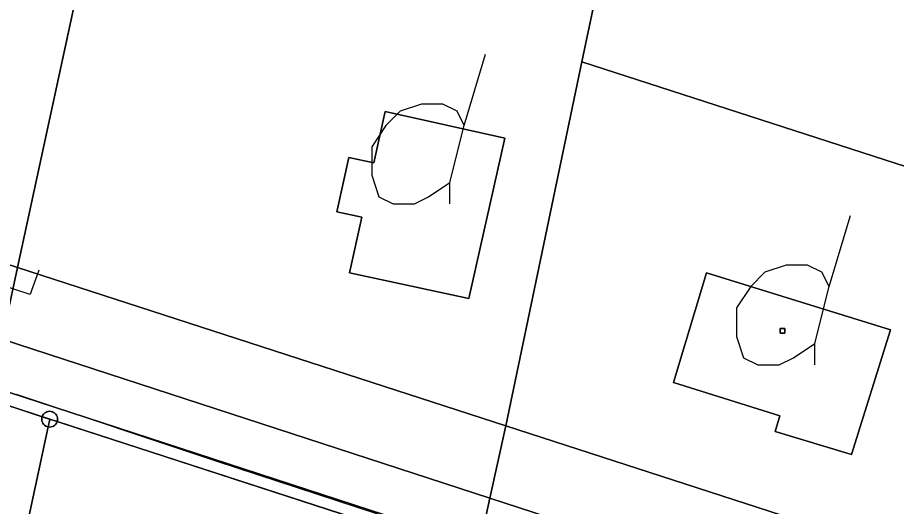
# Model space of a CAD drawing. Extents: x -645676 to -642474, y -1077513 to -1072613.
# Drawn here: x -644209.3 to -644153.7, y -1074901.1 to -1074870.2 of the extents above; entities that cross this region are included whole.
import ezdxf

# ---------------------------------------------------------------- set-up
doc = ezdxf.new("R2010")
doc.units = 0
for name, color, linetype in [('KN', 7, 'Continuous'), ('KULTURY_STAV', 7, 'Continuous'), ('KULTURY_ZNACKY', 7, 'Continuous'), ('PLYNOVOD', 7, 'Continuous')]:
    doc.layers.add(name, color=color, linetype=linetype)

# ---------------------------------------------------------------- blocks, each defined once
blk = doc.blocks.new('$431')
blk.add_line((0.63, 0.99), (0.9, 1.89))
blk.add_lwpolyline([(0.45, 0), (0.45, 0.27), (0.63, 0.99), (0.54, 1.17), (0.36, 1.26), (0.09, 1.26), (-0.18, 1.17), (-0.36, 0.99), (-0.54, 0.72), (-0.54, 0.36), (-0.45, 0.09), (-0.27, 0), (0, 0), (0.18, 0.09), (0.45, 0.27)])

msp = doc.modelspace()

# ---------------------------------------------------------------- linework, layer by layer
at = {"layer": 'KN'}
for points in [[(-644199.54, -1074838.66), (-644199.55, -1074838.7), (-644199.56, -1074838.79), (-644199.55, -1074838.88), (-644199.53, -1074838.96), (-644199.49, -1074839.04), (-644199.44, -1074839.11), (-644199.38, -1074839.17), (-644199.31, -1074839.22), (-644199.23, -1074839.26), (-644199.17, -1074839.28), (-644209.29, -1074886), (-644229.29, -1074879.52), (-644218.87, -1074833.88), (-644218.85, -1074833.88), (-644218.76, -1074833.89), (-644218.67, -1074833.88), (-644218.59, -1074833.86), (-644218.51, -1074833.82), (-644218.44, -1074833.77), (-644218.38, -1074833.71), (-644218.33, -1074833.64), (-644218.29, -1074833.56), (-644218.28, -1074833.52)], [(-644249.27, -1074873.04), (-644229.29, -1074879.52), (-644209.29, -1074886), (-644210.26, -1074890.54), (-644270.07, -1074871.08), (-644269.27, -1074866.57)], [(-644141, -1074883.55), (-644145.8, -1074906.56), (-644178.41, -1074896), (-644173.59, -1074873.01)], [(-644178.41, -1074896), (-644179.41, -1074900.58), (-644210.26, -1074890.54), (-644209.29, -1074886)], [(-644165.7, -1074886.35), (-644154.08, -1074889.95), (-644156.54, -1074897.83), (-644161.36, -1074896.37), (-644161.07, -1074895.38), (-644167.79, -1074893.27)], [(-644165.7, -1074886.35), (-644167.79, -1074893.27), (-644161.07, -1074895.38), (-644161.36, -1074896.37), (-644156.54, -1074897.83), (-644154.08, -1074889.95)], [(-644160.75, -1074890.15), (-644161.05, -1074890.15), (-644161.05, -1074889.85), (-644160.75, -1074889.85)], [(-644160.75, -1074890.15), (-644160.75, -1074889.85), (-644161.05, -1074889.85), (-644161.05, -1074890.15)], [(-644179.41, -1074900.58), (-644180.07, -1074903.59), (-644210.91, -1074893.55), (-644210.26, -1074890.54)], [(-644206.79, -1074895.74), (-644207.25, -1074895.59), (-644207.25, -1074895.58), (-644207.26, -1074895.58), (-644207.27, -1074895.58), (-644207.27, -1074895.59), (-644207.73, -1074895.44), (-644207.73, -1074895.42), (-644207.69, -1074895.34), (-644207.64, -1074895.27), (-644207.58, -1074895.21), (-644207.51, -1074895.16), (-644207.43, -1074895.12), (-644207.35, -1074895.1), (-644207.26, -1074895.09), (-644207.17, -1074895.1), (-644207.09, -1074895.12), (-644207.01, -1074895.16), (-644206.94, -1074895.21), (-644206.88, -1074895.27), (-644206.83, -1074895.34), (-644206.79, -1074895.42), (-644206.77, -1074895.5), (-644206.76, -1074895.59), (-644206.77, -1074895.68)], [(-644207.27, -1074895.59), (-644207.27, -1074895.6), (-644207.26, -1074895.6), (-644207.36, -1074896.08), (-644207.43, -1074896.06), (-644207.51, -1074896.02), (-644207.58, -1074895.97), (-644207.64, -1074895.91), (-644207.69, -1074895.84), (-644207.73, -1074895.76), (-644207.75, -1074895.68), (-644207.76, -1074895.59), (-644207.75, -1074895.5), (-644207.73, -1074895.44)], [(-644206.79, -1074895.74), (-644206.79, -1074895.76), (-644206.83, -1074895.84), (-644206.88, -1074895.91), (-644206.94, -1074895.97), (-644207.01, -1074896.02), (-644207.09, -1074896.06), (-644207.17, -1074896.08), (-644207.26, -1074896.09), (-644207.35, -1074896.08), (-644207.36, -1074896.08), (-644207.26, -1074895.6), (-644207.25, -1074895.6), (-644207.25, -1074895.59)], [(-644207.26, -1074895.59), (-644207.26, -1074895.6), (-644207.27, -1074895.6), (-644207.27, -1074895.59)], [(-644207.25, -1074895.59), (-644207.25, -1074895.6), (-644207.26, -1074895.6), (-644207.26, -1074895.59)], [(-644145.8, -1074906.56), (-644146.71, -1074911.22), (-644179.41, -1074900.58), (-644178.41, -1074896)], [(-644146.71, -1074911.22), (-644147.3, -1074914.26), (-644180.07, -1074903.59), (-644179.41, -1074900.58)]]:
    msp.add_lwpolyline(points, close=True, dxfattribs=at)
for points in [[(-644168.5, -1074848.9), (-644173.59, -1074873.01), (-644178.41, -1074896), (-644209.29, -1074886), (-644199.17, -1074839.28)], [(-644141, -1074883.55), (-644173.59, -1074873.01), (-644168.5, -1074848.9), (-644168.49, -1074848.9), (-644168.4, -1074848.91), (-644168.31, -1074848.9), (-644168.23, -1074848.88), (-644168.15, -1074848.84), (-644168.08, -1074848.79), (-644168.02, -1074848.73), (-644167.97, -1074848.66), (-644167.93, -1074848.58), (-644167.92, -1074848.53), (-644139.78, -1074855.45)], [(-644210.91, -1074893.55), (-644180.07, -1074903.59)], [(-644210.61, -1074894.5), (-644207.73, -1074895.44), (-644207.75, -1074895.5), (-644207.76, -1074895.59), (-644207.75, -1074895.68), (-644207.73, -1074895.76), (-644207.69, -1074895.84), (-644207.64, -1074895.91), (-644207.58, -1074895.97), (-644207.51, -1074896.02), (-644207.43, -1074896.06), (-644207.36, -1074896.08), (-644213.72, -1074925.6)], [(-644184.53, -1074902.95), (-644206.79, -1074895.74), (-644206.77, -1074895.68), (-644206.76, -1074895.59), (-644206.77, -1074895.5), (-644206.79, -1074895.42), (-644206.83, -1074895.34), (-644206.88, -1074895.27), (-644206.94, -1074895.21), (-644207.01, -1074895.16), (-644207.09, -1074895.12), (-644207.17, -1074895.1), (-644207.26, -1074895.09), (-644207.35, -1074895.1), (-644207.43, -1074895.12), (-644207.51, -1074895.16), (-644207.58, -1074895.21), (-644207.64, -1074895.27), (-644207.69, -1074895.34), (-644207.73, -1074895.42), (-644207.73, -1074895.44), (-644210.61, -1074894.5)], [(-644213.72, -1074925.6), (-644207.36, -1074896.08), (-644207.35, -1074896.08), (-644207.26, -1074896.09), (-644207.17, -1074896.08), (-644207.09, -1074896.06), (-644207.01, -1074896.02), (-644206.94, -1074895.97), (-644206.88, -1074895.91), (-644206.83, -1074895.84), (-644206.79, -1074895.76), (-644206.79, -1074895.74), (-644184.53, -1074902.95)], [(-644207.25, -1074895.59), (-644207.26, -1074895.59), (-644207.27, -1074895.59), (-644207.27, -1074895.58), (-644207.26, -1074895.58), (-644207.25, -1074895.58), (-644207.25, -1074895.59)]]:
    msp.add_lwpolyline(points, dxfattribs=at)
at = {"layer": 'KULTURY_STAV'}
for points in [[(-644145.8, -1074906.56), (-644178.41, -1074896), (-644173.59, -1074873.01), (-644168.4, -1074848.41), (-644199.06, -1074838.79), (-644209.29, -1074886), (-644229.29, -1074879.52), (-644249.27, -1074873.04), (-644269.27, -1074866.57), (-644296.22, -1074857.83), (-644293.29, -1074845.4), (-644290.85, -1074835.89), (-644285.45, -1074814.73), (-644275.59, -1074772.98)], [(-644199.06, -1074838.79), (-644168.4, -1074848.41), (-644173.59, -1074873.01), (-644178.41, -1074896), (-644209.29, -1074886), (-644199.06, -1074838.79)], [(-644316.26, -1074852.23), (-644296.54, -1074859.32), (-644296.22, -1074857.83), (-644269.27, -1074866.57), (-644249.27, -1074873.04), (-644229.29, -1074879.52), (-644209.29, -1074886), (-644178.41, -1074896), (-644145.8, -1074906.56)], [(-644115.89, -1074941.48), (-644114.12, -1074927.36), (-644113.92, -1074925.81), (-644116.58, -1074924.95), (-644147.44, -1074914.97), (-644180.23, -1074904.34), (-644184.06, -1074903.1), (-644207.26, -1074895.59), (-644211.08, -1074894.35), (-644231.06, -1074887.88), (-644251.01, -1074881.41), (-644270.76, -1074875.01), (-644298.27, -1074866.1), (-644298.01, -1074865.18), (-644314.77, -1074859.25)], [(-644298.27, -1074866.1), (-644270.76, -1074875.01), (-644251.01, -1074881.41), (-644231.06, -1074887.88), (-644211.08, -1074894.35), (-644207.26, -1074895.59), (-644184.06, -1074903.1), (-644180.23, -1074904.34), (-644147.44, -1074914.97), (-644116.58, -1074924.95), (-644113.92, -1074925.81), (-644114.12, -1074927.36), (-644115.89, -1074941.48)], [(-644186.03, -1074876.14), (-644186.75, -1074879.4), (-644188.34, -1074879.06), (-644189.1, -1074882.48), (-644187.51, -1074882.83), (-644188.29, -1074886.34), (-644180.74, -1074887.97), (-644178.47, -1074877.84), (-644186.03, -1074876.14)], [(-644186.03, -1074876.14), (-644178.47, -1074877.84), (-644180.74, -1074887.97), (-644188.29, -1074886.34), (-644187.51, -1074882.83), (-644189.1, -1074882.48), (-644188.34, -1074879.06), (-644186.75, -1074879.4), (-644186.03, -1074876.14)], [(-644165.7, -1074886.35), (-644154.08, -1074889.95), (-644156.54, -1074897.83), (-644161.36, -1074896.37), (-644161.07, -1074895.38), (-644167.79, -1074893.27), (-644165.7, -1074886.35)], [(-644165.7, -1074886.35), (-644167.79, -1074893.27), (-644161.07, -1074895.38), (-644161.36, -1074896.37), (-644156.54, -1074897.83), (-644154.08, -1074889.95), (-644165.7, -1074886.35)]]:
    msp.add_lwpolyline(points, dxfattribs=at)
at = {"layer": 'PLYNOVOD'}
for p, q in [((-644207.95, -1074886.17), (-644208.07, -1074886.53)), ((-644208.5, -1074887.72), (-644211.12, -1074886.85)), ((-644208.07, -1074886.53), (-644208.4, -1074887.45)), ((-644208.4, -1074887.45), (-644208.5, -1074887.72)), ((-644209.37, -1074894), (-644196.68, -1074898.24)), ((-644196.68, -1074898.24), (-644180.39, -1074903.56))]:
    msp.add_line(p, q, dxfattribs=at)

# ---------------------------------------------------------------- block references
at = {"layer": 'KULTURY_ZNACKY', "xscale": 5, "yscale": 5}
for p in [(-644184.19, -1074881.98), (-644161.11, -1074892.16)]:
    msp.add_blockref('$431', p, dxfattribs=at)

doc.saveas('drawing.dxf')
